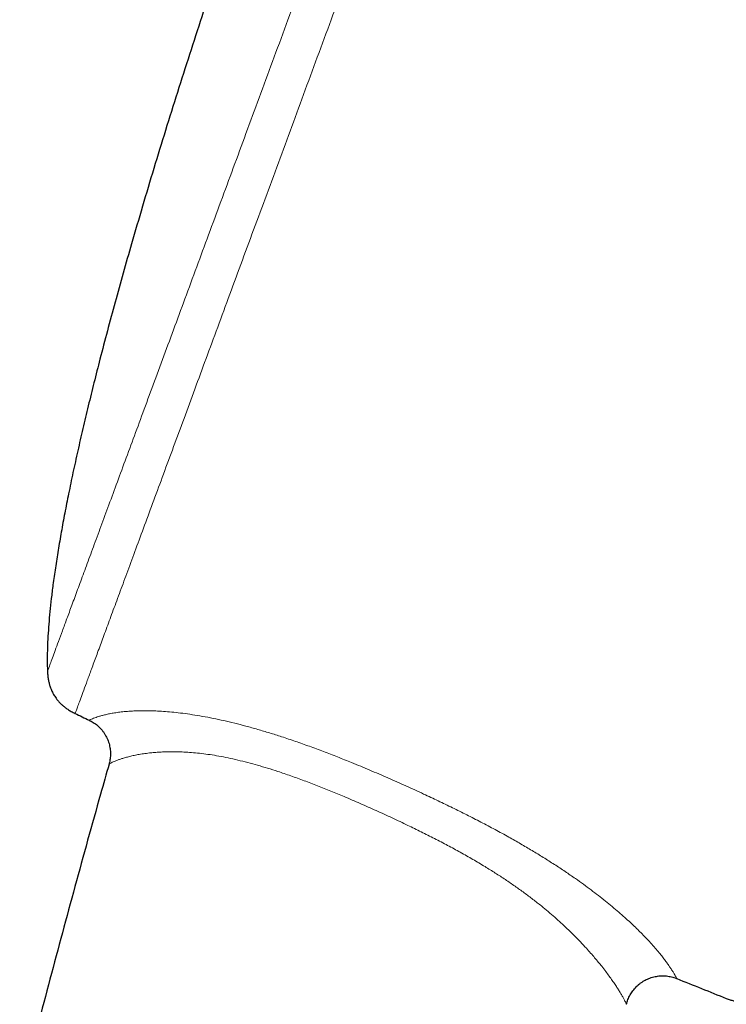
# Model space of a CAD drawing. Header units: millimetres. Extents: x 8 to 984, y 12 to 973.
# Tile 314 of 325: x 676 to 700, y 754 to 789. Entities that reach past the tile are written whole.
import ezdxf

# ---------------------------------------------------------------- set-up
doc = ezdxf.new("R2010")
doc.units = ezdxf.units.MM

msp = doc.modelspace()

# ---------------------------------------------------------------- linework, layer by layer
at = {"color": 7, "linetype": 'Continuous', "lineweight": 30}
msp.add_line((678.927, 762.627), (678.927, 762.627), dxfattribs=at)
for start, end in [(244.42624, 244.51123), (247.99344, 248.28357)]:
    msp.add_arc((836.791, 1096.74), 368.446, start, end, dxfattribs=at)
at = {"color": 252, "linetype": 'Continuous', "lineweight": 0}
for points, knots in [([(700.908, 827.186), (700.905, 827.18), (700.901, 827.168), (700.866, 827.074), (700.811, 826.923), (700.732, 826.711), (700.633, 826.441), (700.512, 826.115), (700.372, 825.734), (700.211, 825.297), (700.028, 824.802), (699.824, 824.249), (699.598, 823.637), (699.353, 822.972), (699.088, 822.254), (698.806, 821.489), (698.508, 820.68), (698.194, 819.83), (697.864, 818.935), (697.516, 817.991), (697.15, 816.999), (696.766, 815.96), (696.369, 814.882), (695.957, 813.767), (695.536, 812.624), (695.105, 811.456), (694.666, 810.266), (694.217, 809.049), (693.756, 807.8), (693.284, 806.52), (692.801, 805.212), (692.312, 803.885), (691.817, 802.543), (691.32, 801.196), (690.822, 799.847), (690.325, 798.498), (689.825, 797.144), (689.322, 795.78), (688.816, 794.407), (688.307, 793.029), (687.801, 791.656), (687.297, 790.291), (686.801, 788.945), (686.312, 787.62), (685.831, 786.318), (685.358, 785.033), (684.888, 783.761), (684.425, 782.505), (683.968, 781.266), (683.521, 780.056), (683.086, 778.876), (682.665, 777.735), (682.26, 776.636), (681.87, 775.579), (681.494, 774.559), (681.13, 773.574), (680.78, 772.624), (680.444, 771.714), (680.126, 770.851), (679.825, 770.035), (679.544, 769.274), (679.284, 768.568), (679.043, 767.917), (678.822, 767.317), (678.62, 766.768), (678.436, 766.271), (678.273, 765.827), (678.131, 765.442), (678.01, 765.115), (677.912, 764.85), (677.836, 764.644), (677.782, 764.498), (677.75, 764.41), (677.743, 764.39), (677.743, 764.39), (677.743, 764.39)], [0, 0, 0, 0, 0.014, 0.028, 0.042, 0.056, 0.07, 0.08375, 0.0975, 0.11125, 0.125, 0.139, 0.153, 0.167, 0.181, 0.195, 0.20875, 0.2225, 0.23625, 0.25, 0.264, 0.278, 0.292, 0.306, 0.32, 0.33375, 0.3475, 0.36125, 0.375, 0.389, 0.403, 0.417, 0.431, 0.445, 0.45875, 0.4725, 0.48625, 0.5, 0.514, 0.528, 0.542, 0.556, 0.57, 0.58375, 0.5975, 0.61125, 0.625, 0.639, 0.653, 0.667, 0.681, 0.695, 0.70875, 0.7225, 0.73625, 0.75, 0.764, 0.778, 0.792, 0.806, 0.82, 0.83375, 0.8475, 0.86125, 0.875, 0.889, 0.903, 0.917, 0.931, 0.945, 0.95875, 0.9725, 0.98625, 1, 1, 1, 1, 1]), ([(676.778, 765.861), (676.78, 765.866), (676.784, 765.878), (676.818, 765.969), (676.871, 766.115), (676.947, 766.321), (677.044, 766.582), (677.16, 766.898), (677.297, 767.268), (677.453, 767.691), (677.63, 768.17), (677.827, 768.706), (678.046, 769.299), (678.284, 769.943), (678.54, 770.639), (678.813, 771.38), (679.103, 772.163), (679.406, 772.987), (679.726, 773.854), (680.064, 774.769), (680.418, 775.73), (680.789, 776.736), (681.175, 777.78), (681.573, 778.86), (681.982, 779.968), (682.399, 781.099), (682.824, 782.252), (683.259, 783.431), (683.706, 784.641), (684.163, 785.881), (684.631, 787.148), (685.105, 788.433), (685.584, 789.734), (686.066, 791.039), (686.548, 792.346), (687.03, 793.652), (687.514, 794.964), (688.001, 796.286), (688.492, 797.615), (688.984, 798.951), (689.475, 800.281), (689.963, 801.603), (690.444, 802.907), (690.917, 804.191), (691.383, 805.452), (691.842, 806.697), (692.296, 807.929), (692.745, 809.146), (693.188, 810.346), (693.621, 811.519), (694.042, 812.662), (694.45, 813.767), (694.843, 814.832), (695.22, 815.856), (695.585, 816.843), (695.937, 817.798), (696.276, 818.718), (696.602, 819.599), (696.91, 820.436), (697.202, 821.226), (697.474, 821.963), (697.726, 822.647), (697.959, 823.278), (698.173, 823.859), (698.369, 824.391), (698.547, 824.873), (698.705, 825.302), (698.843, 825.676), (698.96, 825.992), (699.055, 826.25), (699.128, 826.449), (699.18, 826.59), (699.213, 826.678), (699.217, 826.689), (699.219, 826.694)], [0, 0, 0, 0, 0.014, 0.028, 0.042, 0.056, 0.07, 0.08375, 0.0975, 0.11125, 0.125, 0.139, 0.153, 0.167, 0.181, 0.195, 0.20875, 0.2225, 0.23625, 0.25, 0.264, 0.278, 0.292, 0.306, 0.32, 0.33375, 0.3475, 0.36125, 0.375, 0.389, 0.403, 0.417, 0.431, 0.445, 0.45875, 0.4725, 0.48625, 0.5, 0.514, 0.528, 0.542, 0.556, 0.57, 0.58375, 0.5975, 0.61125, 0.625, 0.639, 0.653, 0.667, 0.681, 0.695, 0.70875, 0.7225, 0.73625, 0.75, 0.764, 0.778, 0.792, 0.806, 0.82, 0.83375, 0.8475, 0.86125, 0.875, 0.889, 0.903, 0.917, 0.931, 0.945, 0.95875, 0.9725, 0.98625, 1, 1, 1, 1]), ([(678.236, 764.155), (678.238, 764.156), (678.242, 764.158), (678.271, 764.173), (678.316, 764.194), (678.382, 764.222), (678.464, 764.252), (678.561, 764.284), (678.669, 764.316), (678.796, 764.348), (678.944, 764.38), (679.111, 764.41), (679.299, 764.437), (679.506, 764.459), (679.719, 764.474), (679.934, 764.483), (680.145, 764.487), (680.372, 764.484), (680.619, 764.475), (680.89, 764.459), (681.184, 764.433), (681.499, 764.397), (681.833, 764.35), (682.187, 764.291), (682.552, 764.222), (682.928, 764.141), (683.31, 764.051), (683.705, 763.949), (684.111, 763.836), (684.527, 763.713), (684.967, 763.573), (685.431, 763.418), (685.919, 763.245), (686.409, 763.063), (686.899, 762.873), (687.437, 762.658), (688.021, 762.415), (688.651, 762.144), (689.279, 761.865), (689.864, 761.597), (690.408, 761.342), (690.909, 761.1), (691.408, 760.852), (691.904, 760.598), (692.394, 760.339), (692.855, 760.086), (693.286, 759.84), (693.687, 759.604), (694.08, 759.364), (694.465, 759.12), (694.839, 758.873), (695.176, 758.642), (695.477, 758.428), (695.746, 758.23), (696.002, 758.034), (696.249, 757.84), (696.485, 757.646), (696.711, 757.455), (696.922, 757.269), (697.115, 757.093), (697.291, 756.926), (697.452, 756.768), (697.6, 756.617), (697.753, 756.455), (697.905, 756.286), (698.053, 756.115), (698.179, 755.962), (698.285, 755.826), (698.375, 755.705), (698.453, 755.596), (698.525, 755.489), (698.59, 755.388), (698.644, 755.299), (698.684, 755.228), (698.711, 755.176), (698.726, 755.147), (698.731, 755.135), (698.729, 755.138), (698.729, 755.139)], [0, 0, 0, 0, 0.020111, 0.037694, 0.055284, 0.072872, 0.090451, 0.1048, 0.119165, 0.133529, 0.147885, 0.162227, 0.175863, 0.189505, 0.203137, 0.213623, 0.224119, 0.234613, 0.245095, 0.256308, 0.267528, 0.27874, 0.2903, 0.301871, 0.313431, 0.324736, 0.33605, 0.347356, 0.358961, 0.370574, 0.382181, 0.395459, 0.408755, 0.422063, 0.43537, 0.448659, 0.46585, 0.483053, 0.500259, 0.517454, 0.531448, 0.545445, 0.559437, 0.573608, 0.587784, 0.601952, 0.61425, 0.626553, 0.638849, 0.651421, 0.664, 0.67657, 0.686807, 0.697057, 0.707306, 0.717544, 0.728168, 0.738804, 0.749441, 0.760066, 0.770166, 0.780275, 0.790385, 0.800487, 0.814294, 0.828111, 0.84192, 0.854797, 0.867683, 0.880571, 0.89345, 0.9106, 0.927756, 0.944908, 0.963209, 0.981517, 0.999821, 1, 1, 1, 1]), ([(696.978, 754.238), (696.978, 754.238), (696.98, 754.234), (696.976, 754.245), (696.964, 754.27), (696.942, 754.317), (696.909, 754.383), (696.863, 754.469), (696.806, 754.569), (696.741, 754.679), (696.669, 754.795), (696.584, 754.925), (696.486, 755.067), (696.377, 755.221), (696.255, 755.384), (696.128, 755.548), (695.998, 755.708), (695.87, 755.861), (695.731, 756.023), (695.567, 756.207), (695.374, 756.414), (695.148, 756.647), (694.92, 756.869), (694.696, 757.079), (694.479, 757.274), (694.251, 757.472), (693.999, 757.681), (693.719, 757.901), (693.412, 758.132), (693.09, 758.362), (692.754, 758.591), (692.404, 758.82), (692.026, 759.055), (691.619, 759.298), (691.183, 759.545), (690.738, 759.787), (690.283, 760.024), (689.821, 760.257), (689.327, 760.498), (688.802, 760.746), (688.245, 761.001), (687.685, 761.249), (687.157, 761.476), (686.661, 761.683), (686.196, 761.868), (685.732, 762.046), (685.27, 762.213), (684.845, 762.358), (684.459, 762.481), (684.11, 762.584), (683.763, 762.679), (683.419, 762.765), (683.08, 762.84), (682.756, 762.904), (682.447, 762.954), (682.155, 762.993), (681.872, 763.023), (681.602, 763.042), (681.343, 763.053), (681.106, 763.056), (680.89, 763.052), (680.692, 763.043), (680.508, 763.029), (680.317, 763.01), (680.123, 762.984), (679.933, 762.953), (679.76, 762.917), (679.604, 762.88), (679.465, 762.842), (679.345, 762.805), (679.244, 762.77), (679.151, 762.734), (679.07, 762.7), (679.006, 762.669), (678.961, 762.646), (678.936, 762.631), (678.924, 762.625), (678.927, 762.627), (678.927, 762.627)], [0, 0, 0, 0, 0.000195, 0.018533, 0.036874, 0.055209, 0.073559, 0.091914, 0.110261, 0.124693, 0.139135, 0.153574, 0.168001, 0.181412, 0.194829, 0.208239, 0.218526, 0.228821, 0.239116, 0.249401, 0.262354, 0.275317, 0.288269, 0.298326, 0.308395, 0.318463, 0.328519, 0.340222, 0.351935, 0.363639, 0.375634, 0.387636, 0.399632, 0.413507, 0.427391, 0.441269, 0.455369, 0.469475, 0.483578, 0.500208, 0.516848, 0.533486, 0.550114, 0.563809, 0.577526, 0.591244, 0.604945, 0.618626, 0.62922, 0.639821, 0.650414, 0.66129, 0.672176, 0.683051, 0.693468, 0.703894, 0.714312, 0.72507, 0.735838, 0.746598, 0.756635, 0.766682, 0.776732, 0.786772, 0.80053, 0.814298, 0.828059, 0.842907, 0.857768, 0.872639, 0.887509, 0.902364, 0.92139, 0.940425, 0.959463, 0.978492, 0.999829, 1, 1, 1, 1])]:
    msp.add_open_spline(points, degree=3, knots=knots, dxfattribs=at)
at = {"color": 7, "linetype": 'Continuous', "lineweight": 30}
for points, knots in [([(685.163, 797.324), (685.064, 797.056), (684.865, 796.514), (684.566, 795.689), (684.263, 794.843), (683.956, 793.977), (683.646, 793.093), (683.335, 792.193), (682.982, 791.161), (682.589, 789.998), (682.159, 788.702), (681.733, 787.391), (681.31, 786.071), (680.895, 784.746), (680.489, 783.42), (680.093, 782.098), (679.737, 780.878), (679.419, 779.76), (679.138, 778.748), (678.868, 777.749), (678.623, 776.813), (678.401, 775.941), (678.202, 775.133), (678.013, 774.34), (677.835, 773.564), (677.669, 772.806), (677.518, 772.081), (677.382, 771.389), (677.26, 770.731), (677.15, 770.094), (677.054, 769.479), (676.975, 768.918), (676.911, 768.409), (676.862, 767.951), (676.823, 767.512), (676.794, 767.091), (676.776, 766.69), (676.769, 766.316), (676.77, 766.042), (676.777, 765.895), (676.779, 765.861)], [0, 0, 0, 0, 0.026151, 0.053025, 0.080564, 0.108707, 0.137397, 0.166574, 0.196179, 0.237477, 0.27932, 0.321554, 0.364029, 0.40659, 0.449085, 0.491362, 0.53327, 0.565841, 0.598016, 0.629724, 0.660891, 0.686859, 0.712342, 0.737295, 0.761677, 0.785443, 0.808551, 0.829697, 0.850187, 0.869984, 0.889055, 0.907367, 0.922025, 0.936117, 0.949624, 0.962532, 0.974824, 0.98649, 0.996903, 1, 1, 1, 1]), ([(676.778, 765.861), (676.781, 765.806), (676.787, 765.702), (676.809, 765.558), (676.837, 765.434), (676.869, 765.328), (676.901, 765.24), (676.933, 765.167), (676.963, 765.106), (676.995, 765.048), (677.033, 764.986), (677.082, 764.915), (677.144, 764.836), (677.215, 764.757), (677.296, 764.681), (677.384, 764.607), (677.488, 764.533), (677.608, 764.458), (677.696, 764.414), (677.743, 764.39)], [0, 0, 0, 0, 0.089239, 0.167198, 0.235129, 0.294004, 0.34453, 0.387193, 0.422304, 0.454305, 0.493213, 0.539511, 0.593397, 0.655256, 0.710906, 0.772523, 0.840714, 0.916235, 1, 1, 1, 1]), ([(678.236, 764.154), (678.257, 764.144), (678.305, 764.121), (678.376, 764.078), (678.45, 764.028), (678.52, 763.972), (678.588, 763.909), (678.654, 763.84), (678.716, 763.764), (678.771, 763.684), (678.82, 763.602), (678.862, 763.517), (678.898, 763.43), (678.927, 763.341), (678.949, 763.252), (678.965, 763.163), (678.974, 763.073), (678.977, 762.984), (678.975, 762.896), (678.966, 762.809), (678.951, 762.725), (678.938, 762.664), (678.928, 762.632), (678.927, 762.627)], [0, 0, 0, 0, 0.038854, 0.0877589, 0.1367469, 0.1857916, 0.2348927, 0.2892556, 0.3430847, 0.396268, 0.4488389, 0.5008378, 0.5522845, 0.6032016, 0.6536011, 0.7034848, 0.7528497, 0.8016969, 0.8500059, 0.8977739, 0.9449741, 0.9915698, 1, 1, 1, 1]), ([(678.93, 762.626), (678.83, 762.276), (678.424, 760.852), (677.734, 758.349), (676.862, 755.116), (676.014, 751.876), (675.187, 748.628), (674.383, 745.375), (673.576, 742.006), (672.767, 738.521), (671.959, 734.92), (671.178, 731.313), (670.423, 727.699), (669.695, 724.079), (668.992, 720.452), (668.316, 716.82), (667.665, 713.183), (667.04, 709.541), (666.445, 705.915), (665.878, 702.307), (665.339, 698.717), (664.824, 695.123), (664.32, 691.43), (663.83, 687.637), (663.355, 683.745), (662.908, 679.851), (662.489, 675.954), (662.097, 672.054), (661.739, 668.227), (661.414, 664.473), (661.12, 660.792), (660.849, 657.111), (660.602, 653.429), (660.379, 649.747), (660.179, 646.065), (660.003, 642.384), (659.85, 638.703), (659.72, 635.024), (659.614, 631.368), (659.531, 627.735), (659.471, 624.126), (659.434, 620.814), (659.426, 618.705), (659.423, 617.798)], [0, 0, 0, 0, 0.007461, 0.030296, 0.053139, 0.07599, 0.098847, 0.121711, 0.144582, 0.169748, 0.194921, 0.220101, 0.245287, 0.270479, 0.295677, 0.320879, 0.346086, 0.371297, 0.39651, 0.421276, 0.446043, 0.470811, 0.49558, 0.522327, 0.549072, 0.575815, 0.602555, 0.62929, 0.65602, 0.681217, 0.706407, 0.731589, 0.756763, 0.781927, 0.807081, 0.832223, 0.857353, 0.882469, 0.907571, 0.932209, 0.956831, 0.981435, 1, 1, 1, 1]), ([(696.979, 754.238), (696.986, 754.265), (697.001, 754.321), (697.03, 754.403), (697.065, 754.485), (697.105, 754.564), (697.151, 754.64), (697.202, 754.714), (697.258, 754.783), (697.319, 754.849), (697.386, 754.912), (697.46, 754.973), (697.54, 755.028), (697.624, 755.077), (697.709, 755.12), (697.797, 755.155), (697.886, 755.184), (697.976, 755.206), (698.066, 755.222), (698.156, 755.231), (698.246, 755.234), (698.335, 755.231), (698.422, 755.222), (698.507, 755.207), (698.591, 755.186), (698.665, 755.164), (698.71, 755.146), (698.729, 755.138)], [0, 0, 0, 0, 0.0380047, 0.0775105, 0.1171669, 0.1569464, 0.196818, 0.2367682, 0.2767721, 0.3168318, 0.3569239, 0.4011224, 0.444886, 0.4881332, 0.5308867, 0.5731882, 0.6150418, 0.6564672, 0.6974678, 0.7380494, 0.7782072, 0.8179376, 0.8572323, 0.896072, 0.9344428, 0.9723095, 1, 1, 1, 1]), ([(700.461, 754.444), (700.505, 754.427), (700.588, 754.396), (700.708, 754.362), (700.815, 754.34), (700.91, 754.328), (701, 754.324), (701.082, 754.326), (701.157, 754.334), (701.219, 754.345), (701.279, 754.36), (701.342, 754.38), (701.416, 754.41), (701.498, 754.454), (701.576, 754.507), (701.648, 754.567), (701.713, 754.63), (701.779, 754.705), (701.846, 754.795), (701.914, 754.9), (701.955, 754.978), (701.977, 755.019)], [0, 0, 0, 0, 0.077512, 0.145419, 0.204946, 0.257129, 0.302818, 0.351836, 0.392767, 0.426263, 0.456335, 0.492747, 0.536158, 0.586986, 0.646045, 0.690635, 0.739996, 0.794788, 0.855782, 0.923852, 1, 1, 1, 1])]:
    msp.add_open_spline(points, degree=3, knots=knots, dxfattribs=at)

doc.saveas('drawing.dxf')
